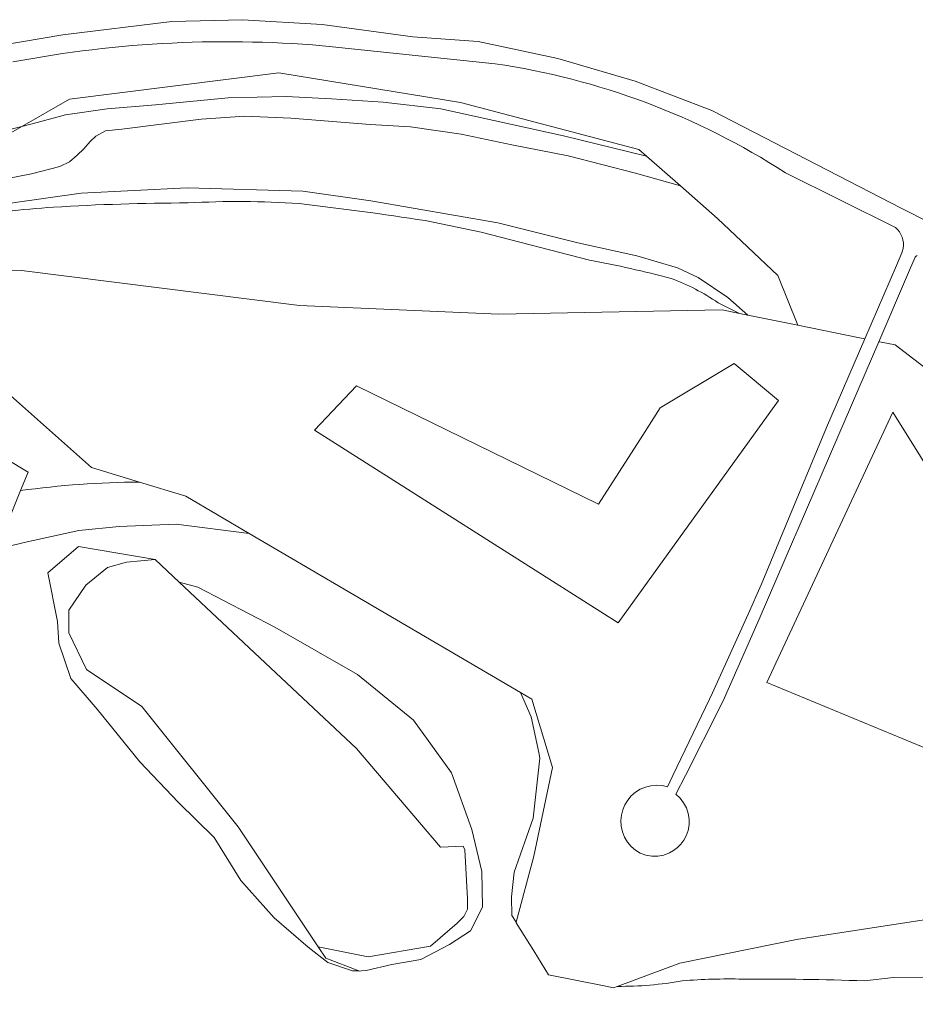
# Model space of a CAD drawing. Extents: x 184422 to 188298, y 343471 to 350189.
# Tile 328 of 513: x 187386 to 187495, y 348327 to 348446. Entities that reach past the tile are written whole.
import ezdxf

# ---------------------------------------------------------------- set-up
doc = ezdxf.new("R2010")
doc.units = 0
for name, color, linetype, lineweight in [('B-WA-GR-BOS_LOOF-GV', 252, 'Continuous', 13), ('B-WA-GR-GRAS-GV', 252, 'Continuous', 13), ('B-WA-GR-STRUIK-GV', 252, 'Continuous', 13), ('B-WA-GW-TALUD_KRUIN-G', 252, 'Continuous', 18), ('B-WA-OG-WATER_MEER-GV', 252, 'Continuous', 18), ('B-WA-OG-WATER_SLOOT-GV', 252, 'Continuous', 18)]:
    doc.layers.add(name, color=color, linetype=linetype, lineweight=lineweight)

msp = doc.modelspace()

# ---------------------------------------------------------------- linework, layer by layer
at = {"layer": 'B-WA-GR-BOS_LOOF-GV', "flags": 128}
for points in [[(187386.748, 348433.416), (187388.008, 348433.728), (187392.046, 348434.832), (187397.073, 348435.536), (187402.916, 348436.041), (187411.681, 348436.884), (187418.712, 348437.039), (187424.157, 348436.778), (187430.419, 348436.365), (187437.397, 348435.555), (187452.192, 348432.298), (187462.229, 348429.827), (187461.312, 348430.629), (187439.749, 348436.317), (187417.788, 348439.889), (187392.52, 348436.714)], [(187386.748, 348433.416), (187388.008, 348433.728), (187392.046, 348434.832), (187397.073, 348435.536), (187402.916, 348436.041), (187411.681, 348436.884), (187418.712, 348437.039), (187424.157, 348436.778), (187430.419, 348436.365), (187437.397, 348435.555), (187452.192, 348432.298), (187462.229, 348429.827), (187461.312, 348430.629), (187439.749, 348436.317), (187417.788, 348439.889), (187392.52, 348436.714)], [(187386.748, 348433.416), (187388.008, 348433.728), (187392.046, 348434.832), (187397.073, 348435.536), (187402.916, 348436.041), (187411.681, 348436.884), (187418.712, 348437.039), (187424.157, 348436.778), (187430.419, 348436.365), (187437.397, 348435.555), (187452.192, 348432.298), (187462.229, 348429.827), (187461.312, 348430.629), (187439.749, 348436.317), (187417.788, 348439.889), (187392.52, 348436.714)], [(187472.821, 348404.786), (187463.876, 348399.419), (187461.789, 348396.139), (187456.423, 348387.791), (187427.204, 348402.102), (187422.135, 348396.736), (187458.808, 348373.48), (187478.188, 348400.313)], [(187472.821, 348404.786), (187463.876, 348399.419), (187461.789, 348396.139), (187456.423, 348387.791), (187427.204, 348402.102), (187422.135, 348396.736), (187458.808, 348373.48), (187478.188, 348400.313)], [(187472.821, 348404.786), (187463.876, 348399.419), (187461.789, 348396.139), (187456.423, 348387.791), (187427.204, 348402.102), (187422.135, 348396.736), (187458.808, 348373.48), (187478.188, 348400.313)]]:
    msp.add_lwpolyline(points, close=True, dxfattribs=at)
for points in [[(187382.073, 348426.565), (187387.918, 348427.689), (187391.336, 348428.595), (187392.501, 348429.162), (187393.444, 348429.976), (187394.263, 348430.741), (187395.008, 348431.606), (187395.703, 348432.248), (187396.843, 348432.888), (187398.849, 348433.106), (187408.432, 348434.319), (187413.68, 348434.676), (187419.249, 348434.439), (187428.827, 348433.671), (187433.703, 348433.361), (187439.84, 348432.504), (187445.975, 348431.225), (187452.779, 348429.871), (187460.893, 348427.795), (187466.333, 348426.235), (187462.229, 348429.827), (187452.192, 348432.298), (187437.397, 348435.555), (187430.419, 348436.365), (187424.157, 348436.778), (187418.712, 348437.039), (187411.681, 348436.884), (187402.916, 348436.041), (187397.073, 348435.536), (187392.046, 348434.832), (187388.008, 348433.728), (187386.748, 348433.416), (187369.639, 348423.64)], [(187382.073, 348426.565), (187387.918, 348427.689), (187391.336, 348428.595), (187392.501, 348429.162), (187393.444, 348429.976), (187394.263, 348430.741), (187395.008, 348431.606), (187395.703, 348432.248), (187396.843, 348432.888), (187398.849, 348433.106), (187408.432, 348434.319), (187413.68, 348434.676), (187419.249, 348434.439), (187428.827, 348433.671), (187433.703, 348433.361), (187439.84, 348432.504), (187445.975, 348431.225), (187452.779, 348429.871), (187460.893, 348427.795), (187466.333, 348426.235), (187462.229, 348429.827), (187452.192, 348432.298), (187437.397, 348435.555), (187430.419, 348436.365), (187424.157, 348436.778), (187418.712, 348437.039), (187411.681, 348436.884), (187402.916, 348436.041), (187397.073, 348435.536), (187392.046, 348434.832), (187388.008, 348433.728), (187386.748, 348433.416), (187369.639, 348423.64)], [(187382.073, 348426.565), (187387.918, 348427.689), (187391.336, 348428.595), (187392.501, 348429.162), (187393.444, 348429.976), (187394.263, 348430.741), (187395.008, 348431.606), (187395.703, 348432.248), (187396.843, 348432.888), (187398.849, 348433.106), (187408.432, 348434.319), (187413.68, 348434.676), (187419.249, 348434.439), (187428.827, 348433.671), (187433.703, 348433.361), (187439.84, 348432.504), (187445.975, 348431.225), (187452.779, 348429.871), (187460.893, 348427.795), (187466.333, 348426.235), (187462.229, 348429.827), (187452.192, 348432.298), (187437.397, 348435.555), (187430.419, 348436.365), (187424.157, 348436.778), (187418.712, 348437.039), (187411.681, 348436.884), (187402.916, 348436.041), (187397.073, 348435.536), (187392.046, 348434.832), (187388.008, 348433.728), (187386.748, 348433.416), (187369.639, 348423.64)], [(187385.669, 348424.218), (187393.94, 348425.385), (187406.714, 348425.995), (187420.724, 348425.612), (187428.939, 348424.451), (187444.28, 348421.788), (187453.928, 348419.386), (187461.053, 348417.783), (187466, 348416.334), (187468.472, 348415.189), (187472.08, 348412.754), (187474.492, 348410.629), (187480.523, 348409.407), (187478.113, 348415.415), (187470.837, 348422.294), (187466.333, 348426.235), (187460.893, 348427.795), (187452.779, 348429.871), (187445.975, 348431.225), (187439.84, 348432.504), (187433.703, 348433.361), (187428.827, 348433.671), (187419.249, 348434.439), (187413.68, 348434.676), (187408.432, 348434.319), (187398.849, 348433.106), (187396.843, 348432.888), (187395.703, 348432.248), (187395.008, 348431.606), (187394.263, 348430.741), (187393.444, 348429.976), (187392.501, 348429.162), (187391.336, 348428.595), (187387.918, 348427.689), (187382.073, 348426.565)], [(187385.669, 348424.218), (187393.94, 348425.385), (187406.714, 348425.995), (187420.724, 348425.612), (187428.939, 348424.451), (187444.28, 348421.788), (187453.928, 348419.386), (187461.053, 348417.783), (187466, 348416.334), (187468.472, 348415.189), (187472.08, 348412.754), (187474.492, 348410.629), (187480.523, 348409.407), (187478.113, 348415.415), (187470.837, 348422.294), (187466.333, 348426.235), (187460.893, 348427.795), (187452.779, 348429.871), (187445.975, 348431.225), (187439.84, 348432.504), (187433.703, 348433.361), (187428.827, 348433.671), (187419.249, 348434.439), (187413.68, 348434.676), (187408.432, 348434.319), (187398.849, 348433.106), (187396.843, 348432.888), (187395.703, 348432.248), (187395.008, 348431.606), (187394.263, 348430.741), (187393.444, 348429.976), (187392.501, 348429.162), (187391.336, 348428.595), (187387.918, 348427.689), (187382.073, 348426.565)], [(187385.669, 348424.218), (187393.94, 348425.385), (187406.714, 348425.995), (187420.724, 348425.612), (187428.939, 348424.451), (187444.28, 348421.788), (187453.928, 348419.386), (187461.053, 348417.783), (187466, 348416.334), (187468.472, 348415.189), (187472.08, 348412.754), (187474.492, 348410.629), (187480.523, 348409.407), (187478.113, 348415.415), (187470.837, 348422.294), (187466.333, 348426.235), (187460.893, 348427.795), (187452.779, 348429.871), (187445.975, 348431.225), (187439.84, 348432.504), (187433.703, 348433.361), (187428.827, 348433.671), (187419.249, 348434.439), (187413.68, 348434.676), (187408.432, 348434.319), (187398.849, 348433.106), (187396.843, 348432.888), (187395.703, 348432.248), (187395.008, 348431.606), (187394.263, 348430.741), (187393.444, 348429.976), (187392.501, 348429.162), (187391.336, 348428.595), (187387.918, 348427.689), (187382.073, 348426.565)], [(187474.492, 348410.629), (187472.08, 348412.754), (187468.472, 348415.189), (187466, 348416.334), (187461.053, 348417.783), (187453.928, 348419.386), (187444.28, 348421.788), (187428.939, 348424.451), (187420.724, 348425.612), (187406.714, 348425.995), (187393.94, 348425.385), (187385.669, 348424.218), (187367.936, 348421.046), (187366.351, 348420.654), (187366.201, 348420.11), (187366.166, 348419.936), (187379.185, 348422.226)], [(187474.492, 348410.629), (187472.08, 348412.754), (187468.472, 348415.189), (187466, 348416.334), (187461.053, 348417.783), (187453.928, 348419.386), (187444.28, 348421.788), (187428.939, 348424.451), (187420.724, 348425.612), (187406.714, 348425.995), (187393.94, 348425.385), (187385.669, 348424.218), (187367.936, 348421.046), (187366.351, 348420.654), (187366.201, 348420.11), (187366.166, 348419.936), (187379.185, 348422.226)], [(187474.492, 348410.629), (187472.08, 348412.754), (187468.472, 348415.189), (187466, 348416.334), (187461.053, 348417.783), (187453.928, 348419.386), (187444.28, 348421.788), (187428.939, 348424.451), (187420.724, 348425.612), (187406.714, 348425.995), (187393.94, 348425.385), (187385.669, 348424.218), (187367.936, 348421.046), (187366.351, 348420.654), (187366.201, 348420.11), (187366.166, 348419.936), (187379.185, 348422.226)], [(187435.487, 348422.056), (187442.243, 348420.66), (187455.362, 348417.258)], [(187455.362, 348417.258), (187442.243, 348420.66), (187435.487, 348422.056)], [(187435.487, 348422.056), (187442.243, 348420.66), (187455.362, 348417.258)], [(187455.362, 348417.258), (187442.243, 348420.66), (187435.487, 348422.056)], [(187435.487, 348422.056), (187442.243, 348420.66), (187455.362, 348417.258)], [(187455.362, 348417.258), (187442.243, 348420.66), (187435.487, 348422.056)], [(187368.451, 348416.287), (187386.708, 348416.022), (187420.31, 348411.789), (187444.387, 348410.731), (187471.374, 348411.26), (187473.458, 348410.838), (187470.894, 348412.116)], [(187368.451, 348416.287), (187386.708, 348416.022), (187420.31, 348411.789), (187444.387, 348410.731), (187471.374, 348411.26), (187473.458, 348410.838), (187470.894, 348412.116)], [(187368.451, 348416.287), (187386.708, 348416.022), (187420.31, 348411.789), (187444.387, 348410.731), (187471.374, 348411.26), (187473.458, 348410.838), (187470.894, 348412.116)], [(187470.894, 348412.116), (187473.458, 348410.838), (187474.492, 348410.629)], [(187470.894, 348412.116), (187473.458, 348410.838), (187474.492, 348410.629)], [(187470.894, 348412.116), (187473.458, 348410.838), (187474.492, 348410.629)]]:
    msp.add_lwpolyline(points, dxfattribs=at)
at = {"layer": 'B-WA-GR-BOS_LOOF-GV'}
for points in [[(187379.185, 348422.226, -0.0319519), (187390.588, 348423.674)], [(187390.588, 348423.674, 0.0319519), (187379.185, 348422.226)], [(187379.185, 348422.226, -0.0319519), (187390.588, 348423.674)], [(187390.588, 348423.674, 0.0319519), (187379.185, 348422.226)], [(187379.185, 348422.226, -0.0319519), (187390.588, 348423.674)], [(187390.588, 348423.674, 0.0319519), (187379.185, 348422.226)], [(187390.588, 348423.674, -0.0150149), (187406.833, 348424.184)], [(187406.833, 348424.184, 0.0150149), (187390.588, 348423.674)], [(187390.588, 348423.674, -0.0150149), (187406.833, 348424.184)], [(187406.833, 348424.184, 0.0150149), (187390.588, 348423.674)], [(187390.588, 348423.674, -0.0150149), (187406.833, 348424.184)], [(187406.833, 348424.184, 0.0150149), (187390.588, 348423.674)], [(187406.833, 348424.184, -0.0312301), (187420.25, 348424.111)], [(187420.25, 348424.111, 0.0312301), (187406.833, 348424.184)], [(187406.833, 348424.184, -0.0312301), (187420.25, 348424.111)], [(187420.25, 348424.111, 0.0312301), (187406.833, 348424.184)], [(187406.833, 348424.184, -0.0312301), (187420.25, 348424.111)], [(187420.25, 348424.111, 0.0312301), (187406.833, 348424.184)], [(187420.25, 348424.111, -0.0099924), (187435.487, 348422.056)], [(187435.487, 348422.056, 0.0099924), (187420.25, 348424.111)], [(187420.25, 348424.111, -0.0099924), (187435.487, 348422.056)], [(187435.487, 348422.056, 0.0099924), (187420.25, 348424.111)], [(187420.25, 348424.111, -0.0099924), (187435.487, 348422.056)], [(187435.487, 348422.056, 0.0099924), (187420.25, 348424.111)], [(187455.362, 348417.258, -0.0193185), (187465.213, 348415.077)], [(187465.213, 348415.077, 0.0193185), (187455.362, 348417.258)], [(187455.362, 348417.258, -0.0193185), (187465.213, 348415.077)], [(187465.213, 348415.077, 0.0193185), (187455.362, 348417.258)], [(187455.362, 348417.258, -0.0193185), (187465.213, 348415.077)], [(187465.213, 348415.077, 0.0193185), (187455.362, 348417.258)], [(187465.213, 348415.077, -0.0613795), (187470.894, 348412.116)], [(187470.894, 348412.116, 0.0613795), (187465.213, 348415.077)], [(187465.213, 348415.077, -0.0613795), (187470.894, 348412.116)], [(187470.894, 348412.116, 0.0613795), (187465.213, 348415.077)], [(187465.213, 348415.077, -0.0613795), (187470.894, 348412.116)], [(187470.894, 348412.116, 0.0613795), (187465.213, 348415.077)]]:
    msp.add_lwpolyline(points, format="xyb", dxfattribs=at)
at = {"layer": 'B-WA-GR-GRAS-GV', "flags": 128}
for points in [[(187363.819, 348440.079), (187363.823, 348440.265), (187365.423, 348439.465), (187374.797, 348441.637), (187391.716, 348444.495), (187404.863, 348446.095), (187413.437, 348446.324), (187423.04, 348445.752), (187434.014, 348444.266), (187441.902, 348443.694), (187451.505, 348441.637), (187460.879, 348438.893), (187470.139, 348435.349), (187493.003, 348423.574), (187531.643, 348404.026), (187550.162, 348393.166), (187557.364, 348388.135), (187562.394, 348382.991), (187567.882, 348375.103), (187572.226, 348368.701), (187573.551, 348367.678)], [(187573.551, 348367.678), (187572.226, 348368.701), (187567.882, 348375.103), (187562.394, 348382.991), (187557.364, 348388.135), (187550.162, 348393.166), (187531.643, 348404.026), (187493.003, 348423.574), (187470.139, 348435.349), (187460.879, 348438.893), (187451.505, 348441.637), (187441.902, 348443.694), (187434.014, 348444.266), (187423.04, 348445.752), (187413.437, 348446.324), (187404.863, 348446.095), (187391.716, 348444.495), (187374.797, 348441.637), (187365.423, 348439.465), (187363.823, 348440.265), (187363.819, 348440.079)], [(187363.819, 348440.079), (187363.823, 348440.265), (187365.423, 348439.465), (187374.797, 348441.637), (187391.716, 348444.495), (187404.863, 348446.095), (187413.437, 348446.324), (187423.04, 348445.752), (187434.014, 348444.266), (187441.902, 348443.694), (187451.505, 348441.637), (187460.879, 348438.893), (187470.139, 348435.349), (187493.003, 348423.574), (187531.643, 348404.026), (187550.162, 348393.166), (187557.364, 348388.135), (187562.394, 348382.991), (187567.882, 348375.103), (187572.226, 348368.701), (187573.551, 348367.678)], [(187573.551, 348367.678), (187572.226, 348368.701), (187567.882, 348375.103), (187562.394, 348382.991), (187557.364, 348388.135), (187550.162, 348393.166), (187531.643, 348404.026), (187493.003, 348423.574), (187470.139, 348435.349), (187460.879, 348438.893), (187451.505, 348441.637), (187441.902, 348443.694), (187434.014, 348444.266), (187423.04, 348445.752), (187413.437, 348446.324), (187404.863, 348446.095), (187391.716, 348444.495), (187374.797, 348441.637), (187365.423, 348439.465), (187363.823, 348440.265), (187363.819, 348440.079)], [(187363.819, 348440.079), (187363.823, 348440.265), (187365.423, 348439.465), (187374.797, 348441.637), (187391.716, 348444.495), (187404.863, 348446.095), (187413.437, 348446.324), (187423.04, 348445.752), (187434.014, 348444.266), (187441.902, 348443.694), (187451.505, 348441.637), (187460.879, 348438.893), (187470.139, 348435.349), (187493.003, 348423.574), (187531.643, 348404.026), (187550.162, 348393.166), (187557.364, 348388.135), (187562.394, 348382.991), (187567.882, 348375.103), (187572.226, 348368.701), (187573.551, 348367.678)], [(187573.551, 348367.678), (187572.226, 348368.701), (187567.882, 348375.103), (187562.394, 348382.991), (187557.364, 348388.135), (187550.162, 348393.166), (187531.643, 348404.026), (187493.003, 348423.574), (187470.139, 348435.349), (187460.879, 348438.893), (187451.505, 348441.637), (187441.902, 348443.694), (187434.014, 348444.266), (187423.04, 348445.752), (187413.437, 348446.324), (187404.863, 348446.095), (187391.716, 348444.495), (187374.797, 348441.637), (187365.423, 348439.465), (187363.823, 348440.265), (187363.819, 348440.079)], [(187443.936, 348440.995), (187424.297, 348443.063)], [(187424.297, 348443.063), (187443.936, 348440.995)], [(187443.936, 348440.995), (187424.297, 348443.063)], [(187424.297, 348443.063), (187443.936, 348440.995)], [(187443.936, 348440.995), (187424.297, 348443.063)], [(187424.297, 348443.063), (187443.936, 348440.995)], [(187379.314, 348431.573), (187386.748, 348433.416), (187392.52, 348436.714), (187417.788, 348439.889), (187439.749, 348436.317), (187461.312, 348430.629), (187462.229, 348429.827), (187466.333, 348426.235), (187470.837, 348422.294), (187478.113, 348415.415), (187480.523, 348409.407), (187487.992, 348407.894), (187488.624, 348407.766), (187492.454, 348416.646), (187493.104, 348418.154)], [(187379.314, 348431.573), (187386.748, 348433.416), (187392.52, 348436.714), (187417.788, 348439.889), (187439.749, 348436.317), (187461.312, 348430.629), (187462.229, 348429.827), (187466.333, 348426.235), (187470.837, 348422.294), (187478.113, 348415.415), (187480.523, 348409.407), (187487.992, 348407.894), (187488.624, 348407.766), (187492.454, 348416.646), (187493.104, 348418.154)], [(187379.314, 348431.573), (187386.748, 348433.416), (187392.52, 348436.714), (187417.788, 348439.889), (187439.749, 348436.317), (187461.312, 348430.629), (187462.229, 348429.827), (187466.333, 348426.235), (187470.837, 348422.294), (187478.113, 348415.415), (187480.523, 348409.407), (187487.992, 348407.894), (187488.624, 348407.766), (187492.454, 348416.646), (187493.104, 348418.154)], [(187369.639, 348423.64), (187386.748, 348433.416), (187379.314, 348431.573)], [(187369.639, 348423.64), (187386.748, 348433.416), (187379.314, 348431.573)], [(187369.639, 348423.64), (187386.748, 348433.416), (187379.314, 348431.573)], [(187492.342, 348421.201), (187479.028, 348427.831)], [(187479.028, 348427.831), (187492.342, 348421.201)], [(187492.342, 348421.201), (187479.028, 348427.831)], [(187479.028, 348427.831), (187492.342, 348421.201)], [(187492.342, 348421.201), (187479.028, 348427.831)], [(187479.028, 348427.831), (187492.342, 348421.201)], [(187493.104, 348418.154), (187492.454, 348416.646), (187488.624, 348407.766), (187483.999, 348397.045), (187479.124, 348385.326), (187476.091, 348378.037), (187474.504, 348374.518), (187470.216, 348365.013), (187469.846, 348364.24), (187465.433, 348355.012), (187464.784, 348353.654), (187464.122, 348353.801), (187463.445, 348353.844), (187462.77, 348353.781), (187462.112, 348353.614), (187461.489, 348353.347), (187460.914, 348352.987), (187460.403, 348352.542), (187459.966, 348352.023), (187459.628, 348351.467), (187459.376, 348350.867), (187459.216, 348350.236), (187459.152, 348349.589), (187459.191, 348348.898), (187459.338, 348348.222), (187459.591, 348347.578), (187459.942, 348346.982), (187460.383, 348346.449), (187460.903, 348345.993), (187461.488, 348345.624), (187462.172, 348345.385), (187462.888, 348345.267), (187463.613, 348345.274), (187464.326, 348345.406), (187465.005, 348345.659), (187465.516, 348345.947), (187465.982, 348346.304), (187466.393, 348346.722), (187466.742, 348347.194), (187467.022, 348347.71), (187467.257, 348348.367), (187467.38, 348349.053), (187467.387, 348349.751), (187467.278, 348350.44), (187467.056, 348351.101), (187466.728, 348351.716), (187466.302, 348352.269), (187465.791, 348352.743), (187466.937, 348355.008), (187471.255, 348363.54), (187471.681, 348364.382), (187475.834, 348373.92), (187480.014, 348383.519), (187480.566, 348384.799), (187485.364, 348395.931), (187490.317, 348407.423), (187494.037, 348416.053), (187494.721, 348417.639)], [(187493.104, 348418.154), (187492.454, 348416.646), (187488.624, 348407.766), (187483.999, 348397.045), (187479.124, 348385.326), (187476.091, 348378.037), (187474.504, 348374.518), (187470.216, 348365.013), (187469.846, 348364.24), (187465.433, 348355.012), (187464.784, 348353.654), (187464.122, 348353.801), (187463.445, 348353.844), (187462.77, 348353.781), (187462.112, 348353.614), (187461.489, 348353.347), (187460.914, 348352.987), (187460.403, 348352.542), (187459.966, 348352.023), (187459.628, 348351.467), (187459.376, 348350.867), (187459.216, 348350.236), (187459.152, 348349.589), (187459.191, 348348.898), (187459.338, 348348.222), (187459.591, 348347.578), (187459.942, 348346.982), (187460.383, 348346.449), (187460.903, 348345.993), (187461.488, 348345.624), (187462.172, 348345.385), (187462.888, 348345.267), (187463.613, 348345.274), (187464.326, 348345.406), (187465.005, 348345.659), (187465.516, 348345.947), (187465.982, 348346.304), (187466.393, 348346.722), (187466.742, 348347.194), (187467.022, 348347.71), (187467.257, 348348.367), (187467.38, 348349.053), (187467.387, 348349.751), (187467.278, 348350.44), (187467.056, 348351.101), (187466.728, 348351.716), (187466.302, 348352.269), (187465.791, 348352.743), (187466.937, 348355.008), (187471.255, 348363.54), (187471.681, 348364.382), (187475.834, 348373.92), (187480.014, 348383.519), (187480.566, 348384.799), (187485.364, 348395.931), (187490.317, 348407.423), (187494.037, 348416.053), (187494.721, 348417.639)], [(187493.104, 348418.154), (187492.454, 348416.646), (187488.624, 348407.766), (187483.999, 348397.045), (187479.124, 348385.326), (187476.091, 348378.037), (187474.504, 348374.518), (187470.216, 348365.013), (187469.846, 348364.24), (187465.433, 348355.012), (187464.784, 348353.654), (187464.122, 348353.801), (187463.445, 348353.844), (187462.77, 348353.781), (187462.112, 348353.614), (187461.489, 348353.347), (187460.914, 348352.987), (187460.403, 348352.542), (187459.966, 348352.023), (187459.628, 348351.467), (187459.376, 348350.867), (187459.216, 348350.236), (187459.152, 348349.589), (187459.191, 348348.898), (187459.338, 348348.222), (187459.591, 348347.578), (187459.942, 348346.982), (187460.383, 348346.449), (187460.903, 348345.993), (187461.488, 348345.624), (187462.172, 348345.385), (187462.888, 348345.267), (187463.613, 348345.274), (187464.326, 348345.406), (187465.005, 348345.659), (187465.516, 348345.947), (187465.982, 348346.304), (187466.393, 348346.722), (187466.742, 348347.194), (187467.022, 348347.71), (187467.257, 348348.367), (187467.38, 348349.053), (187467.387, 348349.751), (187467.278, 348350.44), (187467.056, 348351.101), (187466.728, 348351.716), (187466.302, 348352.269), (187465.791, 348352.743), (187466.937, 348355.008), (187471.255, 348363.54), (187471.681, 348364.382), (187475.834, 348373.92), (187480.014, 348383.519), (187480.566, 348384.799), (187485.364, 348395.931), (187490.317, 348407.423), (187494.037, 348416.053), (187494.721, 348417.639)], [(187505.294, 348397.05), (187492.276, 348407.026), (187490.38, 348407.41), (187490.317, 348407.423), (187485.364, 348395.931), (187480.566, 348384.799), (187480.014, 348383.519), (187475.834, 348373.92), (187471.681, 348364.382), (187471.255, 348363.54), (187466.937, 348355.008), (187465.791, 348352.743), (187466.302, 348352.269), (187466.728, 348351.716), (187467.056, 348351.101), (187467.278, 348350.44), (187467.387, 348349.751), (187467.38, 348349.053), (187467.257, 348348.367), (187467.022, 348347.71), (187466.742, 348347.194), (187466.393, 348346.722), (187465.982, 348346.304), (187465.516, 348345.947), (187465.005, 348345.659), (187464.326, 348345.406), (187463.613, 348345.274), (187462.888, 348345.267), (187462.172, 348345.385), (187461.488, 348345.624), (187460.903, 348345.993), (187460.383, 348346.449), (187459.942, 348346.982), (187459.591, 348347.578), (187459.338, 348348.222), (187459.191, 348348.898), (187459.152, 348349.589), (187459.216, 348350.236), (187459.376, 348350.867), (187459.628, 348351.467), (187459.966, 348352.023), (187460.403, 348352.542), (187460.914, 348352.987), (187461.489, 348353.347), (187462.112, 348353.614), (187462.77, 348353.781), (187463.445, 348353.844), (187464.122, 348353.801), (187464.784, 348353.654), (187465.433, 348355.012), (187469.846, 348364.24), (187470.216, 348365.013), (187474.504, 348374.518), (187476.091, 348378.037), (187479.124, 348385.326), (187483.999, 348397.045), (187488.624, 348407.766), (187487.992, 348407.894), (187480.523, 348409.407), (187474.492, 348410.629), (187473.458, 348410.838), (187471.374, 348411.26), (187444.387, 348410.731), (187420.31, 348411.789), (187386.708, 348416.022), (187368.451, 348416.287)], [(187505.294, 348397.05), (187492.276, 348407.026), (187490.38, 348407.41), (187490.317, 348407.423), (187485.364, 348395.931), (187480.566, 348384.799), (187480.014, 348383.519), (187475.834, 348373.92), (187471.681, 348364.382), (187471.255, 348363.54), (187466.937, 348355.008), (187465.791, 348352.743), (187466.302, 348352.269), (187466.728, 348351.716), (187467.056, 348351.101), (187467.278, 348350.44), (187467.387, 348349.751), (187467.38, 348349.053), (187467.257, 348348.367), (187467.022, 348347.71), (187466.742, 348347.194), (187466.393, 348346.722), (187465.982, 348346.304), (187465.516, 348345.947), (187465.005, 348345.659), (187464.326, 348345.406), (187463.613, 348345.274), (187462.888, 348345.267), (187462.172, 348345.385), (187461.488, 348345.624), (187460.903, 348345.993), (187460.383, 348346.449), (187459.942, 348346.982), (187459.591, 348347.578), (187459.338, 348348.222), (187459.191, 348348.898), (187459.152, 348349.589), (187459.216, 348350.236), (187459.376, 348350.867), (187459.628, 348351.467), (187459.966, 348352.023), (187460.403, 348352.542), (187460.914, 348352.987), (187461.489, 348353.347), (187462.112, 348353.614), (187462.77, 348353.781), (187463.445, 348353.844), (187464.122, 348353.801), (187464.784, 348353.654), (187465.433, 348355.012), (187469.846, 348364.24), (187470.216, 348365.013), (187474.504, 348374.518), (187476.091, 348378.037), (187479.124, 348385.326), (187483.999, 348397.045), (187488.624, 348407.766), (187487.992, 348407.894), (187480.523, 348409.407), (187474.492, 348410.629), (187473.458, 348410.838), (187471.374, 348411.26), (187444.387, 348410.731), (187420.31, 348411.789), (187386.708, 348416.022), (187368.451, 348416.287)], [(187505.294, 348397.05), (187492.276, 348407.026), (187490.38, 348407.41), (187490.317, 348407.423), (187485.364, 348395.931), (187480.566, 348384.799), (187480.014, 348383.519), (187475.834, 348373.92), (187471.681, 348364.382), (187471.255, 348363.54), (187466.937, 348355.008), (187465.791, 348352.743), (187466.302, 348352.269), (187466.728, 348351.716), (187467.056, 348351.101), (187467.278, 348350.44), (187467.387, 348349.751), (187467.38, 348349.053), (187467.257, 348348.367), (187467.022, 348347.71), (187466.742, 348347.194), (187466.393, 348346.722), (187465.982, 348346.304), (187465.516, 348345.947), (187465.005, 348345.659), (187464.326, 348345.406), (187463.613, 348345.274), (187462.888, 348345.267), (187462.172, 348345.385), (187461.488, 348345.624), (187460.903, 348345.993), (187460.383, 348346.449), (187459.942, 348346.982), (187459.591, 348347.578), (187459.338, 348348.222), (187459.191, 348348.898), (187459.152, 348349.589), (187459.216, 348350.236), (187459.376, 348350.867), (187459.628, 348351.467), (187459.966, 348352.023), (187460.403, 348352.542), (187460.914, 348352.987), (187461.489, 348353.347), (187462.112, 348353.614), (187462.77, 348353.781), (187463.445, 348353.844), (187464.122, 348353.801), (187464.784, 348353.654), (187465.433, 348355.012), (187469.846, 348364.24), (187470.216, 348365.013), (187474.504, 348374.518), (187476.091, 348378.037), (187479.124, 348385.326), (187483.999, 348397.045), (187488.624, 348407.766), (187487.992, 348407.894), (187480.523, 348409.407), (187474.492, 348410.629), (187473.458, 348410.838), (187471.374, 348411.26), (187444.387, 348410.731), (187420.31, 348411.789), (187386.708, 348416.022), (187368.451, 348416.287)], [(187383.533, 348402.528), (187395.174, 348392.21), (187400.968, 348390.458), (187406.551, 348388.77), (187414.22, 348384.271), (187447.016, 348365.032), (187448.372, 348364.237), (187450.879, 348355.975), (187448.615, 348345.283), (187446.492, 348337.292), (187446.476, 348337.233), (187448.615, 348333.844), (187450.393, 348330.95), (187457.132, 348329.593), (187458.23, 348329.372), (187458.703, 348329.547), (187466.262, 348332.335), (187480.368, 348335.186), (187502.059, 348338.54)], [(187383.533, 348402.528), (187395.174, 348392.21), (187400.968, 348390.458), (187406.551, 348388.77), (187414.22, 348384.271), (187447.016, 348365.032), (187448.372, 348364.237), (187450.879, 348355.975), (187448.615, 348345.283), (187446.492, 348337.292), (187446.476, 348337.233), (187448.615, 348333.844), (187450.393, 348330.95), (187457.132, 348329.593), (187458.23, 348329.372), (187458.703, 348329.547), (187466.262, 348332.335), (187480.368, 348335.186), (187502.059, 348338.54)], [(187383.533, 348402.528), (187395.174, 348392.21), (187400.968, 348390.458), (187406.551, 348388.77), (187414.22, 348384.271), (187447.016, 348365.032), (187448.372, 348364.237), (187450.879, 348355.975), (187448.615, 348345.283), (187446.492, 348337.292), (187446.476, 348337.233), (187448.615, 348333.844), (187450.393, 348330.95), (187457.132, 348329.593), (187458.23, 348329.372), (187458.703, 348329.547), (187466.262, 348332.335), (187480.368, 348335.186), (187502.059, 348338.54)], [(187384.062, 348383.214), (187386.586, 348389.429), (187387.501, 348391.681), (187382.21, 348394.856)], [(187384.062, 348383.214), (187386.586, 348389.429), (187387.501, 348391.681), (187382.21, 348394.856)], [(187384.062, 348383.214), (187386.586, 348389.429), (187387.501, 348391.681), (187382.21, 348394.856)]]:
    msp.add_lwpolyline(points, dxfattribs=at)
at = {"layer": 'B-WA-GR-GRAS-GV'}
for points in [[(187424.297, 348443.063, 0.0707399), (187385.673, 348441.217)], [(187385.673, 348441.217, -0.0707399), (187424.297, 348443.063)], [(187424.297, 348443.063, 0.0707399), (187385.673, 348441.217)], [(187385.673, 348441.217, -0.0707399), (187424.297, 348443.063)], [(187424.297, 348443.063, 0.0707399), (187385.673, 348441.217)], [(187385.673, 348441.217, -0.0707399), (187424.297, 348443.063)], [(187479.028, 348427.831, 0.1078169), (187443.936, 348440.995)], [(187443.936, 348440.995, -0.1078169), (187479.028, 348427.831)], [(187479.028, 348427.831, 0.1078169), (187443.936, 348440.995)], [(187443.936, 348440.995, -0.1078169), (187479.028, 348427.831)], [(187479.028, 348427.831, 0.1078169), (187443.936, 348440.995)], [(187443.936, 348440.995, -0.1078169), (187479.028, 348427.831)], [(187493.248, 348418.686, 0.2608659), (187492.342, 348421.201)], [(187492.342, 348421.201, -0.2608659), (187493.248, 348418.686)], [(187493.248, 348418.686, 0.2608659), (187492.342, 348421.201)], [(187492.342, 348421.201, -0.2608659), (187493.248, 348418.686)], [(187493.248, 348418.686, 0.2608659), (187492.342, 348421.201)], [(187492.342, 348421.201, -0.2608659), (187493.248, 348418.686)], [(187493.104, 348418.154, 0.0512285), (187493.248, 348418.686)], [(187493.248, 348418.686, -0.0512285), (187493.104, 348418.154)], [(187493.104, 348418.154, 0.0512285), (187493.248, 348418.686)], [(187493.248, 348418.686, -0.0512285), (187493.104, 348418.154)], [(187493.104, 348418.154, 0.0512285), (187493.248, 348418.686)], [(187493.248, 348418.686, -0.0512285), (187493.104, 348418.154)], [(187494.721, 348417.639, -0.0255961), (187494.936, 348417.851)], [(187494.721, 348417.639, -0.0255961), (187494.936, 348417.851)], [(187494.721, 348417.639, -0.0255961), (187494.936, 348417.851)]]:
    msp.add_lwpolyline(points, format="xyb", dxfattribs=at)
at = {"layer": 'B-WA-GR-GRAS-GV', "flags": 128}
for points in [[(187472.821, 348404.786), (187478.188, 348400.313), (187458.808, 348373.48), (187422.135, 348396.736), (187427.204, 348402.102), (187456.423, 348387.791), (187461.789, 348396.139), (187463.876, 348399.419)], [(187472.821, 348404.786), (187478.188, 348400.313), (187458.808, 348373.48), (187422.135, 348396.736), (187427.204, 348402.102), (187456.423, 348387.791), (187461.789, 348396.139), (187463.876, 348399.419)], [(187472.821, 348404.786), (187478.188, 348400.313), (187458.808, 348373.48), (187422.135, 348396.736), (187427.204, 348402.102), (187456.423, 348387.791), (187461.789, 348396.139), (187463.876, 348399.419)], [(187514.386, 348364.118), (187524.196, 348360.007), (187531.799, 348356.429), (187529.34, 348348.826), (187497.81, 348357.547), (187476.79, 348366.268), (187491.996, 348398.916), (187498.704, 348388.182), (187499.276, 348382.97), (187502.541, 348370.023)], [(187514.386, 348364.118), (187524.196, 348360.007), (187531.799, 348356.429), (187529.34, 348348.826), (187497.81, 348357.547), (187476.79, 348366.268), (187491.996, 348398.916), (187498.704, 348388.182), (187499.276, 348382.97), (187502.541, 348370.023)], [(187514.386, 348364.118), (187524.196, 348360.007), (187531.799, 348356.429), (187529.34, 348348.826), (187497.81, 348357.547), (187476.79, 348366.268), (187491.996, 348398.916), (187498.704, 348388.182), (187499.276, 348382.97), (187502.541, 348370.023)], [(187394.546, 348367.811), (187401.26, 348363.37), (187412.901, 348348.818), (187422.56, 348334.331), (187428.621, 348333.107), (187436.154, 348334.413), (187439.36, 348337.176), (187440.154, 348337.97), (187440.587, 348338.884), (187440.587, 348340.101), (187440.303, 348346.043), (187440.068, 348346.475), (187437.341, 348346.348), (187427.204, 348358.274), (187405.748, 348378.379), (187402.847, 348381.097), (187399.41, 348380.78), (187397.112, 348380.15), (187394.487, 348378.028), (187392.437, 348375.006), (187392.437, 348372.236)], [(187394.546, 348367.811), (187401.26, 348363.37), (187412.901, 348348.818), (187422.56, 348334.331), (187428.621, 348333.107), (187436.154, 348334.413), (187439.36, 348337.176), (187440.154, 348337.97), (187440.587, 348338.884), (187440.587, 348340.101), (187440.303, 348346.043), (187440.068, 348346.475), (187437.341, 348346.348), (187427.204, 348358.274), (187405.748, 348378.379), (187402.847, 348381.097), (187399.41, 348380.78), (187397.112, 348380.15), (187394.487, 348378.028), (187392.437, 348375.006), (187392.437, 348372.236)], [(187394.546, 348367.811), (187401.26, 348363.37), (187412.901, 348348.818), (187422.56, 348334.331), (187428.621, 348333.107), (187436.154, 348334.413), (187439.36, 348337.176), (187440.154, 348337.97), (187440.587, 348338.884), (187440.587, 348340.101), (187440.303, 348346.043), (187440.068, 348346.475), (187437.341, 348346.348), (187427.204, 348358.274), (187405.748, 348378.379), (187402.847, 348381.097), (187399.41, 348380.78), (187397.112, 348380.15), (187394.487, 348378.028), (187392.437, 348375.006), (187392.437, 348372.236)]]:
    msp.add_lwpolyline(points, close=True, dxfattribs=at)
at = {"layer": 'B-WA-GR-STRUIK-GV', "flags": 128}
msp.add_lwpolyline([(187400.968, 348390.458), (187395.174, 348392.21), (187383.533, 348402.528), (187379.299, 348402.528), (187376.918, 348397.766), (187382.21, 348394.856), (187387.501, 348391.681), (187386.586, 348389.429)], dxfattribs=at)
msp.add_lwpolyline([(187400.968, 348390.458), (187395.174, 348392.21), (187383.533, 348402.528), (187379.299, 348402.528), (187376.918, 348397.766), (187382.21, 348394.856), (187387.501, 348391.681), (187386.586, 348389.429)], dxfattribs=at)
msp.add_lwpolyline([(187400.968, 348390.458), (187395.174, 348392.21), (187383.533, 348402.528), (187379.299, 348402.528), (187376.918, 348397.766), (187382.21, 348394.856), (187387.501, 348391.681), (187386.586, 348389.429)], dxfattribs=at)
at = {"layer": 'B-WA-GR-STRUIK-GV'}
msp.add_lwpolyline([(187386.586, 348389.429, -0.0333042), (187400.968, 348390.458)], format="xyb", dxfattribs=at)
msp.add_lwpolyline([(187386.586, 348389.429, -0.0333042), (187400.968, 348390.458)], format="xyb", dxfattribs=at)
msp.add_lwpolyline([(187386.586, 348389.429, -0.0333042), (187400.968, 348390.458)], format="xyb", dxfattribs=at)
at = {"layer": 'B-WA-GR-STRUIK-GV', "flags": 128}
for points in [[(187391.061, 348373.602), (187391.222, 348371.003), (187392.663, 348366.727), (187395.854, 348363.021), (187400.993, 348356.658), (187405.699, 348351.765), (187409.987, 348347.538), (187413.21, 348342.348), (187417.232, 348337.843), (187421.372, 348334.282), (187423.715, 348332.439), (187426.717, 348331.415), (187427.476, 348331.429), (187423.485, 348332.943), (187422.56, 348334.331), (187412.901, 348348.818), (187401.26, 348363.37), (187394.546, 348367.811), (187392.437, 348372.236), (187392.437, 348375.006), (187394.487, 348378.028), (187397.112, 348380.15), (187399.41, 348380.78), (187402.847, 348381.097), (187393.587, 348382.685), (187389.883, 348379.51)], [(187391.061, 348373.602), (187391.222, 348371.003), (187392.663, 348366.727), (187395.854, 348363.021), (187400.993, 348356.658), (187405.699, 348351.765), (187409.987, 348347.538), (187413.21, 348342.348), (187417.232, 348337.843), (187421.372, 348334.282), (187423.715, 348332.439), (187426.717, 348331.415), (187427.476, 348331.429), (187423.485, 348332.943), (187422.56, 348334.331), (187412.901, 348348.818), (187401.26, 348363.37), (187394.546, 348367.811), (187392.437, 348372.236), (187392.437, 348375.006), (187394.487, 348378.028), (187397.112, 348380.15), (187399.41, 348380.78), (187402.847, 348381.097), (187393.587, 348382.685), (187389.883, 348379.51)], [(187391.061, 348373.602), (187391.222, 348371.003), (187392.663, 348366.727), (187395.854, 348363.021), (187400.993, 348356.658), (187405.699, 348351.765), (187409.987, 348347.538), (187413.21, 348342.348), (187417.232, 348337.843), (187421.372, 348334.282), (187423.715, 348332.439), (187426.717, 348331.415), (187427.476, 348331.429), (187423.485, 348332.943), (187422.56, 348334.331), (187412.901, 348348.818), (187401.26, 348363.37), (187394.546, 348367.811), (187392.437, 348372.236), (187392.437, 348375.006), (187394.487, 348378.028), (187397.112, 348380.15), (187399.41, 348380.78), (187402.847, 348381.097), (187393.587, 348382.685), (187389.883, 348379.51)], [(187405.748, 348378.379), (187427.204, 348358.274), (187437.341, 348346.348), (187440.068, 348346.475), (187440.303, 348346.043), (187440.587, 348340.101), (187440.587, 348338.884), (187440.154, 348337.97), (187439.36, 348337.176), (187436.154, 348334.413), (187428.621, 348333.107), (187422.56, 348334.331), (187423.485, 348332.943), (187427.476, 348331.429), (187427.595, 348331.384), (187427.781, 348331.435), (187428.344, 348331.445), (187431.446, 348332.174), (187434.958, 348332.775), (187438.445, 348334.589), (187440.985, 348336.249), (187442.416, 348339.102), (187442.324, 348343.409), (187441.132, 348348.502), (187438.684, 348355.321), (187434.078, 348361.695), (187427.323, 348367.221), (187417.315, 348372.954), (187408.007, 348377.759)], [(187405.748, 348378.379), (187427.204, 348358.274), (187437.341, 348346.348), (187440.068, 348346.475), (187440.303, 348346.043), (187440.587, 348340.101), (187440.587, 348338.884), (187440.154, 348337.97), (187439.36, 348337.176), (187436.154, 348334.413), (187428.621, 348333.107), (187422.56, 348334.331), (187423.485, 348332.943), (187427.476, 348331.429), (187427.595, 348331.384), (187427.781, 348331.435), (187428.344, 348331.445), (187431.446, 348332.174), (187434.958, 348332.775), (187438.445, 348334.589), (187440.985, 348336.249), (187442.416, 348339.102), (187442.324, 348343.409), (187441.132, 348348.502), (187438.684, 348355.321), (187434.078, 348361.695), (187427.323, 348367.221), (187417.315, 348372.954), (187408.007, 348377.759)], [(187405.748, 348378.379), (187427.204, 348358.274), (187437.341, 348346.348), (187440.068, 348346.475), (187440.303, 348346.043), (187440.587, 348340.101), (187440.587, 348338.884), (187440.154, 348337.97), (187439.36, 348337.176), (187436.154, 348334.413), (187428.621, 348333.107), (187422.56, 348334.331), (187423.485, 348332.943), (187427.476, 348331.429), (187427.595, 348331.384), (187427.781, 348331.435), (187428.344, 348331.445), (187431.446, 348332.174), (187434.958, 348332.775), (187438.445, 348334.589), (187440.985, 348336.249), (187442.416, 348339.102), (187442.324, 348343.409), (187441.132, 348348.502), (187438.684, 348355.321), (187434.078, 348361.695), (187427.323, 348367.221), (187417.315, 348372.954), (187408.007, 348377.759)]]:
    msp.add_lwpolyline(points, close=True, dxfattribs=at)
at = {"layer": 'B-WA-GW-TALUD_KRUIN-G', "flags": 128}
for points in [[(187392.046, 348434.832), (187388.008, 348433.728), (187386.748, 348433.416)], [(187392.046, 348434.832), (187388.008, 348433.728), (187386.748, 348433.416)], [(187392.046, 348434.832), (187388.008, 348433.728), (187386.748, 348433.416)], [(187474.492, 348410.629), (187472.08, 348412.754), (187468.472, 348415.189), (187466, 348416.334), (187461.053, 348417.783), (187453.928, 348419.386), (187444.28, 348421.788), (187428.939, 348424.451), (187420.724, 348425.612), (187406.714, 348425.995), (187393.94, 348425.385), (187385.669, 348424.218), (187367.936, 348421.046), (187366.351, 348420.654), (187366.201, 348420.11), (187366.166, 348419.936)], [(187474.492, 348410.629), (187472.08, 348412.754), (187468.472, 348415.189), (187466, 348416.334), (187461.053, 348417.783), (187453.928, 348419.386), (187444.28, 348421.788), (187428.939, 348424.451), (187420.724, 348425.612), (187406.714, 348425.995), (187393.94, 348425.385), (187385.669, 348424.218), (187367.936, 348421.046), (187366.351, 348420.654), (187366.201, 348420.11), (187366.166, 348419.936)], [(187474.492, 348410.629), (187472.08, 348412.754), (187468.472, 348415.189), (187466, 348416.334), (187461.053, 348417.783), (187453.928, 348419.386), (187444.28, 348421.788), (187428.939, 348424.451), (187420.724, 348425.612), (187406.714, 348425.995), (187393.94, 348425.385), (187385.669, 348424.218), (187367.936, 348421.046), (187366.351, 348420.654), (187366.201, 348420.11), (187366.166, 348419.936)]]:
    msp.add_lwpolyline(points, dxfattribs=at)
at = {"layer": 'B-WA-OG-WATER_MEER-GV', "flags": 128}
for points in [[(187458.703, 348329.547), (187458.23, 348329.372), (187457.132, 348329.593), (187450.393, 348330.95), (187448.615, 348333.844), (187446.476, 348337.233), (187446.492, 348337.292), (187445.962, 348338.089), (187445.914, 348340.377), (187446.257, 348343.345), (187448.56, 348349.849), (187449.351, 348357.128), (187449.209, 348357.796), (187448.297, 348362.087), (187447.016, 348365.032), (187414.22, 348384.271), (187405.415, 348385.373), (187398.516, 348385.113), (187393.653, 348384.62), (187387.05, 348383.156), (187382.74, 348382.138)], [(187458.703, 348329.547), (187458.23, 348329.372), (187457.132, 348329.593), (187450.393, 348330.95), (187448.615, 348333.844), (187446.476, 348337.233), (187446.492, 348337.292), (187445.962, 348338.089), (187445.914, 348340.377), (187446.257, 348343.345), (187448.56, 348349.849), (187449.351, 348357.128), (187449.209, 348357.796), (187448.297, 348362.087), (187447.016, 348365.032), (187414.22, 348384.271), (187405.415, 348385.373), (187398.516, 348385.113), (187393.653, 348384.62), (187387.05, 348383.156), (187382.74, 348382.138)], [(187458.703, 348329.547), (187458.23, 348329.372), (187457.132, 348329.593), (187450.393, 348330.95), (187448.615, 348333.844), (187446.476, 348337.233), (187446.492, 348337.292), (187445.962, 348338.089), (187445.914, 348340.377), (187446.257, 348343.345), (187448.56, 348349.849), (187449.351, 348357.128), (187449.209, 348357.796), (187448.297, 348362.087), (187447.016, 348365.032), (187414.22, 348384.271), (187405.415, 348385.373), (187398.516, 348385.113), (187393.653, 348384.62), (187387.05, 348383.156), (187382.74, 348382.138)], [(187548.848, 348273.127), (187553.138, 348273.487), (187556.591, 348274.02), (187562.383, 348276.35), (187565.263, 348278.156), (187567.053, 348280.147), (187567.7, 348281.508), (187567.946, 348282.661), (187567.632, 348284.479), (187566.414, 348287.09), (187564.526, 348289.352), (187561.214, 348291.521), (187554.686, 348294.577), (187546.372, 348298.614), (187539.121, 348303.747), (187531.354, 348310.758), (187526.627, 348315.596), (187522.242, 348320.372), (187516.38, 348324.446), (187508.695, 348328.149), (187502.274, 348330.056), (187497.987, 348330.653), (187492.085, 348330.614), (187488.566, 348330.214)], [(187548.848, 348273.127), (187553.138, 348273.487), (187556.591, 348274.02), (187562.383, 348276.35), (187565.263, 348278.156), (187567.053, 348280.147), (187567.7, 348281.508), (187567.946, 348282.661), (187567.632, 348284.479), (187566.414, 348287.09), (187564.526, 348289.352), (187561.214, 348291.521), (187554.686, 348294.577), (187546.372, 348298.614), (187539.121, 348303.747), (187531.354, 348310.758), (187526.627, 348315.596), (187522.242, 348320.372), (187516.38, 348324.446), (187508.695, 348328.149), (187502.274, 348330.056), (187497.987, 348330.653), (187492.085, 348330.614), (187488.566, 348330.214)], [(187548.848, 348273.127), (187553.138, 348273.487), (187556.591, 348274.02), (187562.383, 348276.35), (187565.263, 348278.156), (187567.053, 348280.147), (187567.7, 348281.508), (187567.946, 348282.661), (187567.632, 348284.479), (187566.414, 348287.09), (187564.526, 348289.352), (187561.214, 348291.521), (187554.686, 348294.577), (187546.372, 348298.614), (187539.121, 348303.747), (187531.354, 348310.758), (187526.627, 348315.596), (187522.242, 348320.372), (187516.38, 348324.446), (187508.695, 348328.149), (187502.274, 348330.056), (187497.987, 348330.653), (187492.085, 348330.614), (187488.566, 348330.214)]]:
    msp.add_lwpolyline(points, dxfattribs=at)
msp.add_lwpolyline([(187427.781, 348331.435), (187427.595, 348331.384), (187427.476, 348331.429), (187426.717, 348331.415), (187423.715, 348332.439), (187421.372, 348334.282), (187417.232, 348337.843), (187413.21, 348342.348), (187409.987, 348347.538), (187405.699, 348351.765), (187400.993, 348356.658), (187395.854, 348363.021), (187392.663, 348366.727), (187391.222, 348371.003), (187391.061, 348373.602), (187389.883, 348379.51), (187393.587, 348382.685), (187402.847, 348381.097), (187405.748, 348378.379), (187408.007, 348377.759), (187417.315, 348372.954), (187427.323, 348367.221), (187434.078, 348361.695), (187438.684, 348355.321), (187441.132, 348348.502), (187442.324, 348343.409), (187442.416, 348339.102), (187440.985, 348336.249), (187438.445, 348334.589), (187434.958, 348332.775), (187431.446, 348332.174), (187428.344, 348331.445)], close=True, dxfattribs=at)
msp.add_lwpolyline([(187427.781, 348331.435), (187427.595, 348331.384), (187427.476, 348331.429), (187426.717, 348331.415), (187423.715, 348332.439), (187421.372, 348334.282), (187417.232, 348337.843), (187413.21, 348342.348), (187409.987, 348347.538), (187405.699, 348351.765), (187400.993, 348356.658), (187395.854, 348363.021), (187392.663, 348366.727), (187391.222, 348371.003), (187391.061, 348373.602), (187389.883, 348379.51), (187393.587, 348382.685), (187402.847, 348381.097), (187405.748, 348378.379), (187408.007, 348377.759), (187417.315, 348372.954), (187427.323, 348367.221), (187434.078, 348361.695), (187438.684, 348355.321), (187441.132, 348348.502), (187442.324, 348343.409), (187442.416, 348339.102), (187440.985, 348336.249), (187438.445, 348334.589), (187434.958, 348332.775), (187431.446, 348332.174), (187428.344, 348331.445)], close=True, dxfattribs=at)
msp.add_lwpolyline([(187427.781, 348331.435), (187427.595, 348331.384), (187427.476, 348331.429), (187426.717, 348331.415), (187423.715, 348332.439), (187421.372, 348334.282), (187417.232, 348337.843), (187413.21, 348342.348), (187409.987, 348347.538), (187405.699, 348351.765), (187400.993, 348356.658), (187395.854, 348363.021), (187392.663, 348366.727), (187391.222, 348371.003), (187391.061, 348373.602), (187389.883, 348379.51), (187393.587, 348382.685), (187402.847, 348381.097), (187405.748, 348378.379), (187408.007, 348377.759), (187417.315, 348372.954), (187427.323, 348367.221), (187434.078, 348361.695), (187438.684, 348355.321), (187441.132, 348348.502), (187442.324, 348343.409), (187442.416, 348339.102), (187440.985, 348336.249), (187438.445, 348334.589), (187434.958, 348332.775), (187431.446, 348332.174), (187428.344, 348331.445)], close=True, dxfattribs=at)
at = {"layer": 'B-WA-OG-WATER_MEER-GV'}
for points in [[(187466.565, 348330.217, -0.0478245), (187458.703, 348329.547)], [(187466.565, 348330.217, -0.0478245), (187458.703, 348329.547)], [(187466.565, 348330.217, -0.0478245), (187458.703, 348329.547)], [(187473.847, 348330.426, 0.02402), (187466.565, 348330.217)], [(187473.847, 348330.426, 0.02402), (187466.565, 348330.217)], [(187473.847, 348330.426, 0.02402), (187466.565, 348330.217)], [(187488.566, 348330.214, 0.0086915), (187473.847, 348330.426)], [(187488.566, 348330.214, 0.0086915), (187473.847, 348330.426)], [(187488.566, 348330.214, 0.0086915), (187473.847, 348330.426)]]:
    msp.add_lwpolyline(points, format="xyb", dxfattribs=at)
at = {"layer": 'B-WA-OG-WATER_SLOOT-GV', "flags": 128}
msp.add_lwpolyline([(187386.586, 348389.429), (187384.062, 348383.214), (187381.416, 348382.685), (187374.801, 348380.833), (187370.625, 348379.03), (187373.986, 348379.961), (187378.973, 348380.993), (187382.74, 348382.138), (187387.05, 348383.156), (187393.653, 348384.62), (187398.516, 348385.113), (187405.415, 348385.373), (187414.22, 348384.271), (187406.551, 348388.77), (187400.968, 348390.458)], dxfattribs=at)
msp.add_lwpolyline([(187386.586, 348389.429), (187384.062, 348383.214), (187381.416, 348382.685), (187374.801, 348380.833), (187370.625, 348379.03), (187373.986, 348379.961), (187378.973, 348380.993), (187382.74, 348382.138), (187387.05, 348383.156), (187393.653, 348384.62), (187398.516, 348385.113), (187405.415, 348385.373), (187414.22, 348384.271), (187406.551, 348388.77), (187400.968, 348390.458)], dxfattribs=at)
msp.add_lwpolyline([(187386.586, 348389.429), (187384.062, 348383.214), (187381.416, 348382.685), (187374.801, 348380.833), (187370.625, 348379.03), (187373.986, 348379.961), (187378.973, 348380.993), (187382.74, 348382.138), (187387.05, 348383.156), (187393.653, 348384.62), (187398.516, 348385.113), (187405.415, 348385.373), (187414.22, 348384.271), (187406.551, 348388.77), (187400.968, 348390.458)], dxfattribs=at)
at = {"layer": 'B-WA-OG-WATER_SLOOT-GV'}
msp.add_lwpolyline([(187400.968, 348390.458, 0.0333042), (187386.586, 348389.429)], format="xyb", dxfattribs=at)
msp.add_lwpolyline([(187400.968, 348390.458, 0.0333042), (187386.586, 348389.429)], format="xyb", dxfattribs=at)
msp.add_lwpolyline([(187400.968, 348390.458, 0.0333042), (187386.586, 348389.429)], format="xyb", dxfattribs=at)
at = {"layer": 'B-WA-OG-WATER_SLOOT-GV', "flags": 128}
msp.add_lwpolyline([(187446.492, 348337.292), (187448.615, 348345.283), (187450.879, 348355.975), (187448.372, 348364.237), (187447.016, 348365.032), (187448.297, 348362.087), (187449.209, 348357.796), (187449.351, 348357.128), (187448.56, 348349.849), (187446.257, 348343.345), (187445.914, 348340.377), (187445.962, 348338.089)], close=True, dxfattribs=at)
msp.add_lwpolyline([(187446.492, 348337.292), (187448.615, 348345.283), (187450.879, 348355.975), (187448.372, 348364.237), (187447.016, 348365.032), (187448.297, 348362.087), (187449.209, 348357.796), (187449.351, 348357.128), (187448.56, 348349.849), (187446.257, 348343.345), (187445.914, 348340.377), (187445.962, 348338.089)], close=True, dxfattribs=at)
msp.add_lwpolyline([(187446.492, 348337.292), (187448.615, 348345.283), (187450.879, 348355.975), (187448.372, 348364.237), (187447.016, 348365.032), (187448.297, 348362.087), (187449.209, 348357.796), (187449.351, 348357.128), (187448.56, 348349.849), (187446.257, 348343.345), (187445.914, 348340.377), (187445.962, 348338.089)], close=True, dxfattribs=at)

doc.saveas('drawing.dxf')
